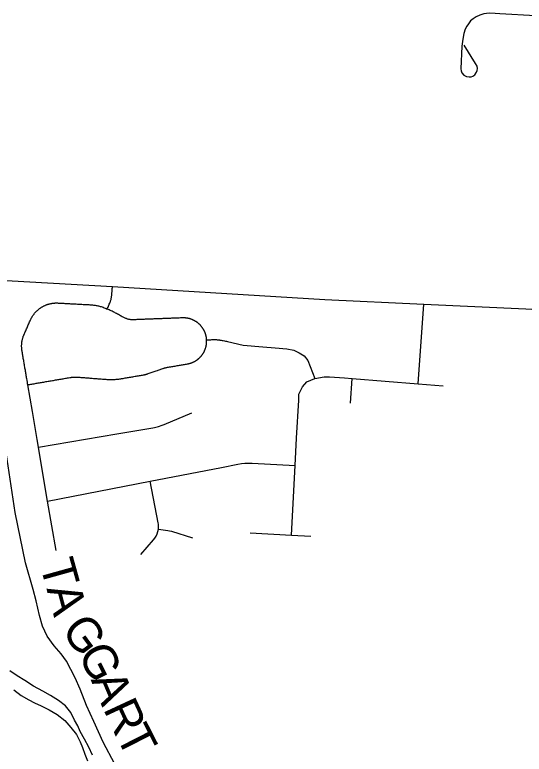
# Model space of a CAD drawing. Extents: x 114843 to 284848, y 317643 to 566895.
# Drawn here: x 190019 to 194482, y 474841 to 481317 of the extents above; entities that cross this region are included whole.
import ezdxf

# ---------------------------------------------------------------- set-up
doc = ezdxf.new("R2010")
doc.units = 0
for name, color, linetype in [('GM_X_County_Road', 7, 'Continuous'), ('GM_X_Major_River', 7, 'Continuous'), ('GM_X_Township_Road', 7, 'Continuous'), ('GM_X_Township_Road_Text', 7, 'Continuous')]:
    doc.layers.add(name, color=color, linetype=linetype)

msp = doc.modelspace()

# ---------------------------------------------------------------- linework, layer by layer
at = {"layer": 'GM_X_County_Road'}
msp.add_lwpolyline([(182214.5, 479377.6), (183890.9, 479294.4), (185198.7, 479227), (186627.9, 479150.4), (188054.7, 479072.1), (188558.7, 479041.4), (189188.1, 479021.1), (189471.7, 479016), (189786.2, 478997.4), (190874.3, 478936.3), (192735.1, 478823.3), (193603.8, 478782.6), (194496.1, 478740.7), (195628.1, 478680.2)], dxfattribs=at)
at = {"layer": 'GM_X_Major_River'}
for points in [[(190571.1, 475090), (190543, 475140), (190511, 475206), (190463, 475266), (190401, 475312), (190333, 475354), (190265, 475393.9), (190183.1, 475435.9), (190107.1, 475485.9), (190039.1, 475527.8), (189975.1, 475569.8)], [(190011.2, 475403.7), (190075.2, 475355.7), (190141.2, 475317.8), (190193.2, 475291.8), (190249.2, 475265.8), (190319.2, 475229.8), (190391.1, 475187.9), (190457.1, 475135.9), (190509.1, 475073.9), (190559.2, 475013.9), (190591.2, 474949.9), (190613.2, 474899.8), (190633.3, 474841.8), (190657.3, 474781.8)], [(190701.2, 474833.9), (190667.2, 474901.9), (190629.1, 474971.9), (190593.1, 475039.9), (190571.1, 475090)]]:
    msp.add_lwpolyline(points, dxfattribs=at)
at = {"layer": 'GM_X_Township_Road'}
for p, q in [((193551.4, 478084.5), (193603.8, 478782.6)), ((192961.4, 477915.7), (192976.1, 478131.1))]:
    msp.add_line(p, q, dxfattribs=at)
for points in [[(194580.5, 481309.2), (194267.8, 481326.3), (194228.1, 481327), (194176.2, 481330.7), (194129.5, 481325.3), (194094, 481314.9), (194059.5, 481300.4), (194033.3, 481283), (194011, 481263.5), (193992.9, 481236.9), (193977.8, 481218.5), (193965.8, 481191), (193952.3, 481152.2), (193944.1, 481103.4), (193936.4, 481041.3)], [(193936.4, 481041.3), (193926.6, 480844), (193929.1, 480826.3), (193935, 480807.4), (193952.4, 480788.3), (193975.9, 480775.2), (193999.3, 480773.3), (194016.7, 480775), (194031.8, 480779.7), (194050, 480792), (194065.1, 480814.5), (194071, 480829.5), (194073.3, 480846), (194069.8, 480867.4), (194056.4, 480891.7), (193955.9, 481049.5)], [(190894.4, 474755), (190794.1, 474945.9), (190712.8, 475128.4), (190648.7, 475266.9), (190590.8, 475409.7), (190548, 475510.4), (190471.2, 475657.2), (190426.5, 475720.1), (190365, 475789.1), (190303.4, 475875), (190260.6, 475961), (190235.1, 476054.6), (190205.9, 476183.8), (190179.3, 476284.8), (190114.1, 476517.3), (190021.7, 476956.7), (189942.5, 477482.1), (189845.9, 477997.1), (189788, 478306.8), (189770.2, 478418.1), (189774, 478558.6), (189772.8, 478723.3), (189786.2, 478997.4)], [(190828.8, 478739.7), (190832.4, 478748.5), (190836.1, 478757.4), (190839.7, 478766.2), (190843.4, 478775), (190847, 478783.8), (190850.7, 478792.7), (190854.3, 478801.5), (190856.6, 478807), (190858.6, 478812.6), (190860.4, 478818.2), (190862.1, 478823.9), (190863.6, 478829.6), (190864.8, 478835.5), (190865.9, 478841.3), (190866.8, 478847.1), (190867.5, 478853), (190867.9, 478858.9), (190868.7, 478867.1), (190869.5, 478875.3), (190870.3, 478883.5), (190871.1, 478891.7), (190871.7, 478900.6), (190872.4, 478909.5), (190873, 478918.5), (190873.7, 478927.4), (190874.3, 478936.3)], [(190380.3, 476626), (190307.1, 477055.9), (190235.6, 477475.5), (190226.3, 477530.4), (190214.9, 477597.3), (190173.3, 477841.7), (190133.3, 478076.4), (190131.9, 478084.7), (190130.5, 478093), (190129.1, 478101.2), (190127.7, 478109.4), (190126.3, 478117.7), (190124.7, 478127.2), (190123, 478136.7), (190121.4, 478146.2), (190119.8, 478155.7), (190118.2, 478165.2), (190116.6, 478174.7), (190114.9, 478184.2), (190113.3, 478193.7), (190111.7, 478203.1), (190110.1, 478212.6), (190108.5, 478222.1), (190106.9, 478231.6), (190105.2, 478241.1), (190103.6, 478250.6), (190102, 478260.1), (190100.4, 478269.6), (190098.8, 478279.1), (190097.2, 478288.6), (190095.5, 478298.1), (190093.9, 478307.6), (190092.3, 478317.1), (190090.7, 478326.5), (190089.1, 478336), (190087.5, 478345.5), (190085.8, 478355), (190084.2, 478364.5), (190082.6, 478374), (190082, 478378), (190081.4, 478382), (190080.9, 478385.9), (190080.4, 478390.2), (190080, 478394.5), (190079.7, 478398.9), (190079.4, 478403.2), (190079.2, 478407.5), (190079.1, 478411.8), (190079.1, 478416.2), (190079.1, 478420.5), (190079.2, 478424.8), (190079.4, 478429.1), (190079.7, 478433.4), (190080, 478437.7), (190080.4, 478442.1), (190080.9, 478446.4), (190081.5, 478450.7), (190082.1, 478454.9), (190082.8, 478459.2), (190083.6, 478463.5), (190084.5, 478467.7), (190085.4, 478471.9), (190086.4, 478476.1), (190087.5, 478480.3), (190088.7, 478484.5), (190089.9, 478488.6), (190091.2, 478492.8), (190092.5, 478496.9), (190093.9, 478500.9), (190095.5, 478505), (190097, 478509), (190098.7, 478513.1), (190100.4, 478517), (190103.9, 478524.9), (190107.4, 478532.9), (190110.9, 478540.8), (190114.7, 478549.4), (190118.5, 478558), (190122.3, 478566.6), (190126.1, 478575.2), (190129.9, 478583.8), (190133.7, 478592.4), (190137.5, 478601), (190141.3, 478609.7), (190145.1, 478618.3), (190148.9, 478626.9), (190152.7, 478635.5), (190156.5, 478644.1), (190158.3, 478648), (190160.2, 478651.9), (190162.1, 478655.8), (190164, 478659.6), (190166.1, 478663.4), (190168.2, 478667.2), (190170.4, 478670.9), (190172.6, 478674.6), (190174.9, 478678.3), (190177.3, 478681.9), (190179.7, 478685.4), (190182.2, 478689), (190184.8, 478692.4), (190187.4, 478695.9), (190190, 478699.3), (190192.8, 478702.6), (190195.6, 478705.9), (190198.4, 478709.2), (190201.3, 478712.4), (190204.2, 478715.5), (190207.2, 478718.6), (190210.3, 478721.7), (190213.4, 478724.7), (190216.6, 478727.6), (190219.8, 478730.5), (190223, 478733.3), (190226.3, 478736.1), (190229.7, 478738.8), (190233.1, 478741.5), (190236.6, 478744.1), (190240, 478746.6), (190243.6, 478749.1), (190247.2, 478751.5), (190250.8, 478753.9), (190254.4, 478756.1), (190258.1, 478758.4), (190261.9, 478760.5), (190265.7, 478762.6), (190269.4, 478764.6), (190273.3, 478766.6), (190277.2, 478768.5), (190281.1, 478770.3), (190285, 478772.1), (190289, 478773.8), (190293, 478775.4), (190297, 478777), (190301.1, 478778.5), (190305.1, 478779.9), (190309.2, 478781.2), (190313.3, 478782.5), (190317.5, 478783.7), (190321.7, 478784.8), (190325.9, 478785.9), (190330, 478786.9), (190334.3, 478787.8), (190338.5, 478788.7), (190342.8, 478789.4), (190347, 478790.1), (190351.3, 478790.7), (190355.6, 478791.3), (190359.9, 478791.8), (190364.2, 478792.2), (190368.5, 478792.5), (190372.8, 478792.8), (190377.1, 478792.9), (190381.4, 478793), (190385.7, 478793), (190390, 478793), (190394.3, 478792.9), (190398.6, 478792.7), (190408.6, 478792.2), (190418.6, 478791.6), (190428.5, 478791.1), (190438.5, 478790.5), (190448.4, 478790), (190458.4, 478789.5), (190468.3, 478789), (190478.3, 478788.4), (190488.2, 478787.9), (190498.2, 478787.3), (190508.1, 478786.8), (190518.1, 478786.3), (190528, 478785.7), (190538, 478785.2), (190548, 478784.6), (190557.9, 478784.1), (190567.8, 478783.6), (190577.8, 478783.1), (190587.8, 478782.5), (190597.7, 478782), (190607.7, 478781.4), (190617.6, 478780.9), (190627.6, 478780.4), (190637.5, 478779.8), (190647.5, 478779.3), (190657.4, 478778.8), (190667.4, 478778.2), (190677.3, 478777.7), (190685, 478777.2), (190692.7, 478776.6), (190700.3, 478775.9), (190708, 478775), (190715.6, 478774), (190723.2, 478772.8), (190730.8, 478771.6), (190738.3, 478770.2), (190745.8, 478768.7), (190753.4, 478767), (190760.8, 478765.2), (190768.3, 478763.4), (190775.7, 478761.3), (190783.1, 478759.2), (190792.2, 478755.3), (190801.3, 478751.4), (190810.5, 478747.5), (190819.6, 478743.6), (190828.8, 478739.7)], [(190133.3, 478076.4), (190142.3, 478078.1), (190151.3, 478079.7), (190160.4, 478081.3), (190169.4, 478082.9), (190178.4, 478084.6), (190187.4, 478086.2), (190196.8, 478087.8), (190206.3, 478089.4), (190215.7, 478091), (190225.1, 478092.6), (190234.6, 478094.2), (190244, 478095.8), (190253.4, 478097.4), (190262.9, 478099), (190272.4, 478100.7), (190281.9, 478102.3), (190291.4, 478103.9), (190300.8, 478105.5), (190310.3, 478107.1), (190319.8, 478108.7), (190329.3, 478110.4), (190338.8, 478112), (190348.3, 478113.6), (190357.8, 478115.2), (190367.3, 478116.8), (190376.8, 478118.4), (190386.2, 478120), (190395.7, 478121.6), (190405.2, 478123.3), (190414.7, 478124.9), (190424.1, 478126.5), (190433.6, 478128.1), (190443.1, 478129.7), (190452.5, 478131.3), (190462, 478133), (190471.5, 478134.6), (190480.9, 478136.2), (190490.4, 478137.8), (190499.9, 478139.4), (190508, 478140.8), (190512, 478141.4), (190516.1, 478142), (190520.1, 478142.5), (190524.2, 478143), (190528.3, 478143.4), (190532.3, 478143.7), (190536.4, 478144), (190540.5, 478144.1), (190544.6, 478144.3), (190548.7, 478144.3), (190552.8, 478144.3), (190556.9, 478144.2), (190561, 478144.1), (190565.1, 478143.9), (190569.1, 478143.6), (190579, 478142.8), (190588.9, 478142.1), (190598.8, 478141.3), (190608.7, 478140.5), (190618.5, 478139.8), (190628.4, 478139), (190638.3, 478138.3), (190648.2, 478137.5), (190658, 478136.7), (190667.9, 478136), (190677.8, 478135.2), (190687.7, 478134.5), (190697.6, 478133.7), (190707.5, 478132.9), (190717.4, 478132.1), (190727.2, 478131.4), (190737.1, 478130.6), (190747, 478129.9), (190756.9, 478129.1), (190766.8, 478128.3), (190776.7, 478127.6), (190786.6, 478126.8), (190796.5, 478126), (190806.4, 478125.3), (190816.2, 478124.5), (190825.3, 478123.8), (190833.5, 478123.3), (190841.6, 478122.8), (190849.8, 478122.5), (190858, 478122.4), (190866.2, 478122.4), (190874.4, 478122.4), (190882.6, 478122.7), (190890.8, 478123.1), (190899, 478123.6), (190907.1, 478124.2), (190915.3, 478125), (190923.4, 478125.9), (190931.5, 478127), (190939.6, 478128.1), (190947.7, 478129.4), (190952.8, 478130.3), (190958, 478131.2), (190967.6, 478132.8), (190977.2, 478134.4), (190986.7, 478136.1), (190996.3, 478137.7), (191005.8, 478139.3), (191015.4, 478141), (191025, 478142.6), (191034.5, 478144.2), (191044.1, 478145.8), (191053.7, 478147.5), (191063.2, 478149.1), (191072.8, 478150.7), (191082.4, 478152.4), (191092, 478154), (191101.5, 478155.6), (191111.1, 478157.3), (191120.7, 478158.9), (191129.3, 478160.4), (191137.9, 478161.8), (191146.5, 478163.3), (191150.7, 478164), (191154.9, 478164.9), (191159, 478165.7), (191163.1, 478166.7), (191167.2, 478167.7), (191171.3, 478168.8), (191175.4, 478170), (191179.4, 478171.2), (191183.4, 478172.5), (191187.4, 478173.9), (191196.4, 478177), (191205.3, 478180.1), (191214.2, 478183.3), (191223.2, 478186.4), (191232.2, 478189.6), (191241.1, 478192.7), (191250, 478195.9), (191259, 478199), (191267.9, 478202.2), (191275.9, 478204.9), (191283.8, 478207.7), (191291.8, 478210.5), (191299.7, 478213.3), (191307.7, 478216.1), (191315.6, 478218.9), (191319.6, 478220.3), (191323.7, 478221.6), (191327.7, 478222.8), (191331.8, 478224), (191335.8, 478225.1), (191340, 478226.1), (191344.1, 478227.1), (191348.2, 478227.9), (191352.3, 478228.8), (191356.5, 478229.5), (191366, 478231.1), (191375.6, 478232.7), (191385.1, 478234.4), (191394.7, 478236), (191404.2, 478237.6), (191413.8, 478239.2), (191423.3, 478240.9), (191432.9, 478242.5), (191442.4, 478244.1), (191452, 478245.7), (191461.5, 478247.4), (191470.2, 478248.8), (191478.9, 478250.3), (191487.5, 478251.8), (191496.2, 478253.3), (191504.9, 478254.8), (191513.6, 478256.2), (191522.3, 478257.7), (191531, 478259.2), (191534.3, 478259.8), (191537.7, 478260.4), (191541, 478261.1), (191544.3, 478261.9), (191547.6, 478262.7), (191550.9, 478263.6), (191554.2, 478264.6), (191557.4, 478265.6), (191560.7, 478266.6), (191563.9, 478267.7), (191567.1, 478268.9), (191570.3, 478270.1), (191573.5, 478271.3), (191576.6, 478272.6), (191579.7, 478274), (191582.8, 478275.4), (191585.9, 478276.9), (191589, 478278.4), (191592, 478280), (191595, 478281.6), (191598.1, 478283.3), (191601.2, 478285.1), (191604.1, 478287), (191607.1, 478288.8), (191610, 478290.8), (191612.9, 478292.7), (191615.8, 478294.8), (191618.6, 478296.8), (191621.4, 478299), (191624.2, 478301.2), (191626.9, 478303.4), (191629.6, 478305.7), (191632.2, 478308), (191634.8, 478310.3), (191637.3, 478312.7), (191639.9, 478315.2), (191642.3, 478317.7), (191644.7, 478320.2), (191647.1, 478322.8), (191649.5, 478325.4), (191651.8, 478328.1), (191654, 478330.8), (191656.2, 478333.5), (191658.3, 478336.3), (191660.4, 478339.1), (191662.5, 478341.9), (191664.5, 478344.8), (191666.5, 478347.7), (191668.4, 478350.7), (191670.2, 478353.7), (191672, 478356.7), (191673.8, 478359.7), (191675.5, 478362.8), (191677.1, 478365.9), (191678.7, 478369), (191680.2, 478372.2), (191681.7, 478375.3), (191683.1, 478378.6), (191684.5, 478381.8), (191685.8, 478385), (191687.1, 478388.3), (191688.3, 478391.6), (191689.4, 478394.9), (191690.5, 478398.3), (191691.5, 478401.6), (191692.5, 478405), (191693.4, 478408.4), (191694.2, 478411.8), (191695, 478415.2), (191695.8, 478418.6), (191696.4, 478422.1), (191697.1, 478425.5), (191697.6, 478429), (191698.1, 478432.5), (191698.5, 478435.9), (191698.9, 478439.4), (191699.2, 478442.9), (191699.5, 478446.5), (191699.7, 478449.9), (191699.8, 478453.4), (191699.9, 478457), (191699.9, 478460.5), (191699.8, 478464), (191699.7, 478467.5), (191699.6, 478471), (191699.3, 478474.5), (191699, 478478), (191698.7, 478481.6), (191698.2, 478485.1), (191697.8, 478488.6), (191697.2, 478492.1), (191696.6, 478495.6), (191695.9, 478499.1), (191695.2, 478502.5), (191694.4, 478506), (191693.6, 478509.4), (191692.7, 478512.8), (191691.7, 478516.2), (191690.7, 478519.7), (191689.6, 478523), (191688.5, 478526.4), (191687.3, 478529.7), (191686, 478533), (191684.7, 478536.3), (191683.3, 478539.6), (191681.9, 478542.8), (191680.4, 478546), (191678.9, 478549.2), (191677.3, 478552.4), (191675.6, 478555.5), (191674, 478558.6), (191672.2, 478561.7), (191670.4, 478564.7), (191668.5, 478567.7), (191666.6, 478570.7), (191664.6, 478573.7), (191662.6, 478576.6), (191660.5, 478579.4), (191658.4, 478582.3), (191656.2, 478585.1), (191654, 478587.8), (191651.7, 478590.6), (191649.4, 478593.2), (191647.1, 478595.9), (191644.7, 478598.5), (191642.2, 478601), (191639.7, 478603.5), (191637.2, 478606), (191634.6, 478608.5), (191632, 478610.8), (191629.3, 478613.1), (191626.6, 478615.5), (191623.9, 478617.7), (191621.1, 478619.9), (191618.3, 478622), (191615.4, 478624.1), (191612.5, 478626.1), (191609.6, 478628.2), (191606.6, 478630.1), (191603.6, 478632), (191600.6, 478633.8), (191597.5, 478635.6), (191594.4, 478637.3), (191591.4, 478639), (191588.2, 478640.6), (191585, 478642.2), (191581.8, 478643.7), (191578.6, 478645.2), (191575.3, 478646.5), (191572, 478647.9), (191568.7, 478649.2), (191565.4, 478650.4), (191562.1, 478651.6), (191558.7, 478652.7), (191555.3, 478653.7), (191551.9, 478654.7), (191548.5, 478655.6), (191545.1, 478656.5), (191541.6, 478657.3), (191538.2, 478658.1), (191534.7, 478658.8), (191531.2, 478659.4), (191527.7, 478659.9), (191524.2, 478660.4), (191520.7, 478660.9), (191517.2, 478661.3), (191513.7, 478661.6), (191510.1, 478661.9), (191505.5, 478662.1), (191499, 478662.3), (191492.5, 478662.3), (191479.6, 478661.8), (191470, 478661.4), (191460.3, 478661.1), (191450.7, 478660.7), (191441.1, 478660.3), (191431.5, 478660), (191421.8, 478659.6), (191412.2, 478659.2), (191402.6, 478658.9), (191392.9, 478658.5), (191383.3, 478658.2), (191373.7, 478657.8), (191364.1, 478657.4), (191354.5, 478657.1), (191344.8, 478656.7), (191335.2, 478656.3), (191325.6, 478656), (191315.9, 478655.6), (191306.2, 478655.2), (191296.5, 478654.9), (191286.9, 478654.5), (191277.2, 478654.1), (191267.5, 478653.8), (191257.8, 478653.4), (191248.2, 478653), (191238.5, 478652.7), (191228.8, 478652.3), (191219.1, 478651.9), (191209.5, 478651.5), (191199.8, 478651.2), (191190.1, 478650.8), (191180.4, 478650.5), (191170.8, 478650.1), (191161.1, 478649.7), (191151.4, 478649.4), (191142.3, 478649), (191133.2, 478648.7), (191124.2, 478648.3), (191115.1, 478648), (191106, 478647.7), (191097, 478647.3), (191087.9, 478647), (191078.8, 478646.6), (191069.7, 478646.3), (191060.6, 478645.9), (191054.7, 478645.8), (191048.8, 478645.9), (191042.8, 478646.1), (191036.9, 478646.6), (191031, 478647.3), (191025.1, 478648.2), (191019.3, 478649.3), (191013.5, 478650.6), (191007.7, 478652), (191002, 478653.7), (190996.4, 478655.6), (190990.8, 478657.6), (190985.3, 478659.9), (190979.9, 478662.3), (190974.5, 478664.9), (190969.3, 478667.7), (190960.8, 478672.4), (190952.4, 478677), (190943.9, 478681.7), (190935.5, 478686.4), (190927, 478691.1), (190918.6, 478695.7), (190910.1, 478700.4), (190902.8, 478704.5), (190895.5, 478708.5), (190888.2, 478712.6), (190880.9, 478716.6), (190873.6, 478720.7), (190864.6, 478724.5), (190855.6, 478728.3), (190846.7, 478732.1), (190837.7, 478735.9), (190828.8, 478739.7)], [(191699.6, 478471), (191708.5, 478471.1), (191717.5, 478471.3), (191726.5, 478471.4), (191735.5, 478471.5), (191744.5, 478471.7), (191753.5, 478471.8), (191762.4, 478472), (191766.6, 478472.1), (191770.8, 478472.2), (191775, 478472.2), (191779.3, 478472.1), (191783.5, 478471.9), (191787.6, 478471.7), (191791.8, 478471.4), (191796, 478471.1), (191800.2, 478470.6), (191804.4, 478470.1), (191808.6, 478469.5), (191812.7, 478468.9), (191816.8, 478468.2), (191826.4, 478466.5), (191835.9, 478464.8), (191845.4, 478463), (191854.9, 478461.3), (191864.5, 478459.6), (191874, 478457.9), (191883.5, 478456.2), (192019.8, 478422.7), (192191.8, 478408.3), (192299.5, 478400.4), (192403.7, 478390.7), (192462.8, 478379), (192511.6, 478355.1), (192555.2, 478331.1), (192585, 478287.9), (192607.9, 478237.7), (192627.4, 478184), (192648.7, 478130.3)], [(192648.7, 478130.3), (192729.7, 478145.9), (192774.8, 478146.2), (192906.8, 478136.7), (192976.1, 478131.1), (193551.4, 478084.5), (193771.9, 478066.6)], [(192488.2, 477609.2), (192506.2, 477940.3), (192508.5, 477994.9), (192539.3, 478057.7), (192577.7, 478101.9), (192648.7, 478130.3)], [(190226.3, 477530.4), (190914, 477646.8), (191229.8, 477700.5), (191243.2, 477703), (191276.7, 477711.1), (191309.5, 477721.8), (191326.6, 477728.5), (191570.4, 477829.5)], [(192442.4, 476760.4), (192475.3, 477369.8), (192488.2, 477609.2)], [(190307.1, 477055.9), (191203.6, 477231.6), (191829.4, 477353.2), (191974.2, 477381.6), (192004.7, 477386.6), (192035.5, 477389.7), (192066.4, 477390.9), (192097.4, 477390.2), (192475.3, 477369.8)], [(191124.5, 476589.8), (191235.7, 476718), (191247.1, 476732.6), (191258.3, 476751), (191267.1, 476770.6), (191273.5, 476791.2), (191277.1, 476811.1), (191278.5, 476833.9), (191277, 476855.4), (191275.2, 476866.3), (191203.6, 477231.6)], [(191277.1, 476811.1), (191360.3, 476800.8), (191375, 476798.4), (191391.8, 476793.9), (191574.7, 476735.8)], [(192079.7, 476780.1), (192442.4, 476760.4), (192612.1, 476751.3)]]:
    msp.add_lwpolyline(points, dxfattribs=at)

# ---------------------------------------------------------------- texts
at = {"layer": 'GM_X_Township_Road_Text'}
for s, rotation, p in [('T', 285.54118, (190235.8, 476506.9)), ('A', 284.92417, (190295.7, 476291.5)), ('G', 306.69962, (190417.6, 475925)), ('G', 296.30409, (190567.9, 475725.6)), ('A', 292.9563, (190683, 475493.1)), ('R', 294.87772, (190790.4, 475240)), ('T', 297.0459, (190899.5, 475005.3))]:
    msp.add_text(s, height=300, rotation=rotation, dxfattribs=at).set_placement(p)

doc.saveas('drawing.dxf')
